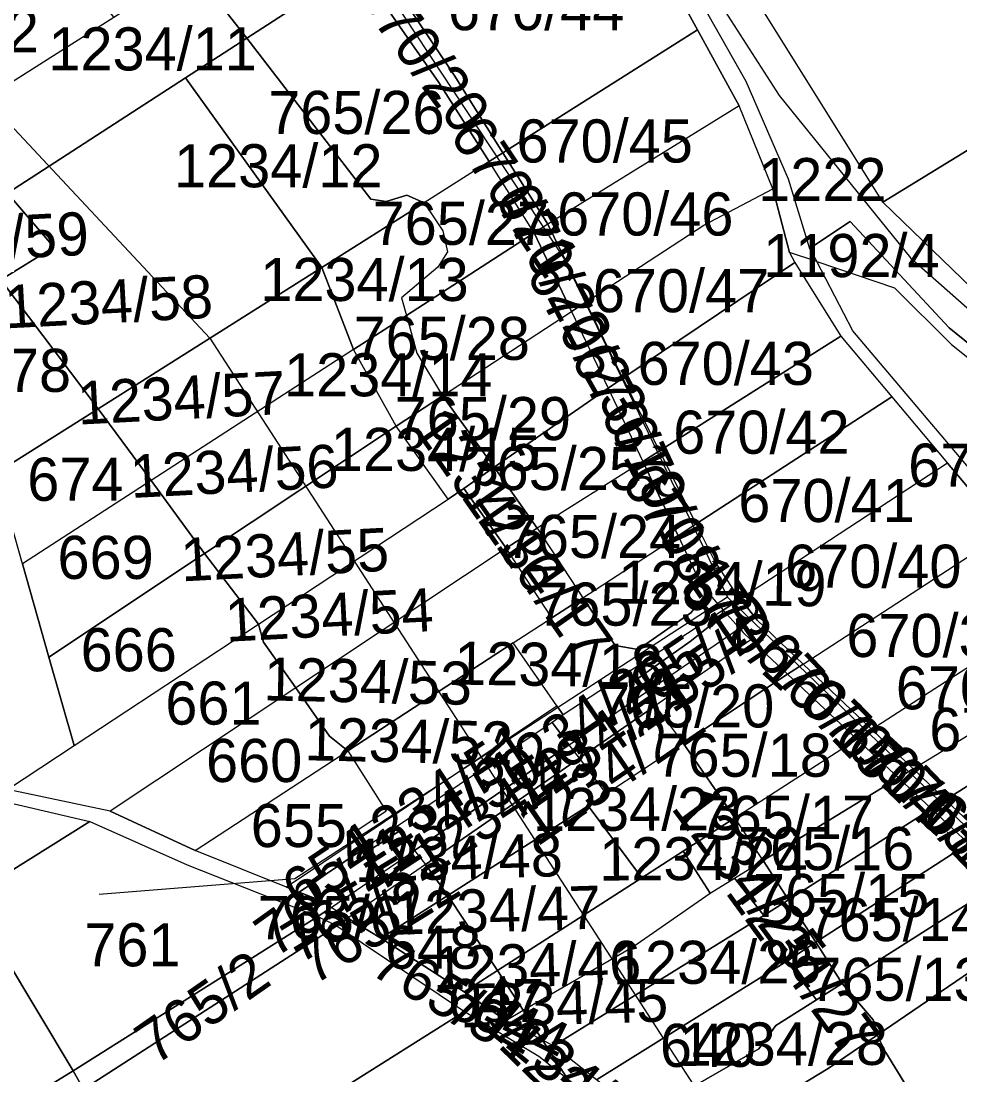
# Model space of a CAD drawing. Extents: x -623250 to -619626, y -1079612 to -1075424.
# Drawn here: x -620465.7 to -620248, y -1076980.5 to -1076735.9 of the extents above; entities that cross this region are included whole.
import ezdxf

# ---------------------------------------------------------------- set-up
doc = ezdxf.new("R2010")
doc.units = 0
for name, color, linetype in [('Dálnice a přivaděč', 7, 'Continuous'), ('Hranice šetřená (k_ú_Džbánov - vnitřní obvod)', 7, 'Continuous'), ('Parcela nároku', 7, 'Continuous'), ('Parcelní číslo', 7, 'Continuous'), ('Vodní toky', 7, 'Continuous'), ('Železnice', 7, 'Continuous')]:
    doc.layers.add(name, color=color, linetype=linetype)

msp = doc.modelspace()

# ---------------------------------------------------------------- linework, layer by layer
at = {"layer": 'Dálnice a přivaděč'}
msp.add_lwpolyline([(-621211.3, -1075762.42), (-621042.48, -1076053.84), (-620715.11, -1076495.7), (-620421.91, -1076809.46), (-620180.94, -1077181.74)], dxfattribs=at)
at = {"layer": 'Hranice šetřená (k_ú_Džbánov - vnitřní obvod)'}
msp.add_lwpolyline([(-620126.72, -1076885.06), (-620162.51, -1076857.82), (-620179.17, -1076847.51), (-620174.58, -1076840.72), (-620176.18, -1076839.56), (-620177.1, -1076838.89), (-620183.39, -1076844.49), (-620204.25, -1076831.43), (-620231.38, -1076811.27), (-620265.87, -1076777.93), (-620243.92, -1076764.46), (-620216.21, -1076739.68), (-620186.23, -1076759.67), (-620174.43, -1076767.54), (-620162.81, -1076777.54), (-620139.82, -1076796.98), (-620090.81, -1076832)], dxfattribs=at)
at = {"layer": 'Parcela nároku'}
for points in [[(-620332.84, -1076687.58), (-620297.6, -1076749.85), (-620287.81, -1076772.52), (-620282.82, -1076788.66), (-620281.18, -1076791.72), (-620287.52, -1076789.59), (-620291.37, -1076774.82), (-620299.16, -1076755.58), (-620308.84, -1076737.97), (-620335.53, -1076689.43), (-620346.4, -1076672.83), (-620353.63, -1076668.5), (-620365.93, -1076647.61), (-620394.95, -1076608.62), (-620416.28, -1076577.34), (-620410.73, -1076575.03), (-620390.86, -1076606.68), (-620346.26, -1076665.81)], [(-620339.92, -1076659.27), (-620312.36, -1076646.89), (-620300.95, -1076664.9), (-620270.28, -1076698.89), (-620243.95, -1076721.47), (-620216.21, -1076739.68), (-620243.92, -1076764.46), (-620265.87, -1076777.93)], [(-620335.53, -1076689.43), (-620308.84, -1076737.97), (-620353.94, -1076766.49), (-620365.29, -1076748.47), (-620383.83, -1076720.74)], [(-620399.23, -1076706.41), (-620387.57, -1076723.17), (-620413.32, -1076739.86), (-620426.15, -1076723.52)], [(-620444.22, -1076735), (-620463.25, -1076710), (-620499.51, -1076732.52), (-620489.18, -1076763.57)], [(-620387.57, -1076723.17), (-620383.83, -1076720.74), (-620365.29, -1076748.47), (-620353.94, -1076766.49), (-620357.17, -1076768.53), (-620368.81, -1076750.14)], [(-620426.15, -1076723.52), (-620413.32, -1076739.86), (-620427.55, -1076749.09), (-620468.83, -1076775.85), (-620480.1, -1076783.16), (-620487.6, -1076773.24), (-620489.18, -1076763.57), (-620444.22, -1076735)], [(-620387.57, -1076723.17), (-620368.81, -1076750.14), (-620357.17, -1076768.53), (-620372.25, -1076778.06), (-620376.26, -1076776.31), (-620381.03, -1076777.8), (-620384.57, -1076777.27), (-620413.32, -1076739.86)], [(-620353.94, -1076766.49), (-620308.84, -1076737.97), (-620299.16, -1076755.58), (-620343.53, -1076783.03)], [(-620381.03, -1076777.8), (-620376.26, -1076776.31), (-620372.25, -1076778.06), (-620395.97, -1076793.06), (-620427.55, -1076749.09), (-620413.32, -1076739.86), (-620384.57, -1076777.27)], [(-620265.87, -1076777.93), (-620243.92, -1076764.46), (-620216.21, -1076739.68), (-620186.23, -1076759.67), (-620231.38, -1076811.27)], [(-620468.83, -1076775.85), (-620427.55, -1076749.09), (-620395.97, -1076793.06), (-620447.85, -1076825.87), (-620470.39, -1076795.99), (-620458.1, -1076788.35)], [(-620299.16, -1076755.58), (-620343.53, -1076783.03), (-620334.72, -1076801.14), (-620307.35, -1076783.26), (-620291.37, -1076774.82)], [(-620459.26, -1076883.5), (-620465.39, -1076861.89), (-620471.39, -1076840.75), (-620480.64, -1076802.35), (-620485.41, -1076786.6), (-620487.6, -1076773.24), (-620493.96, -1076764.83), (-620506.08, -1076768.01), (-620486.96, -1076847.48), (-620468.89, -1076914.21), (-620453.43, -1076904.03)], [(-620357.17, -1076768.53), (-620353.94, -1076766.49), (-620343.53, -1076783.03), (-620346.74, -1076785.02)], [(-620366.84, -1076789.47), (-620369.07, -1076793.03), (-620377.51, -1076800.14), (-620376.35, -1076804.21), (-620346.74, -1076785.02), (-620357.17, -1076768.53), (-620372.25, -1076778.06), (-620367.88, -1076784.58)], [(-620291.37, -1076774.82), (-620287.52, -1076789.59), (-620286.26, -1076791.95), (-620326.14, -1076818.76), (-620334.72, -1076801.14), (-620307.35, -1076783.26)], [(-620480.1, -1076783.16), (-620468.83, -1076775.85), (-620458.1, -1076788.35), (-620470.39, -1076795.99)], [(-620372.25, -1076778.06), (-620367.88, -1076784.58), (-620366.84, -1076789.47), (-620369.07, -1076793.03), (-620377.51, -1076800.14), (-620376.35, -1076804.21), (-620388.61, -1076812.15), (-620395.97, -1076793.06)], [(-620334.72, -1076801.14), (-620343.53, -1076783.03), (-620346.74, -1076785.02), (-620338.04, -1076803.31)], [(-620273.43, -1076782.45), (-620282.82, -1076788.66), (-620281.18, -1076791.72), (-620263.12, -1076797.79), (-620249.92, -1076810.99), (-620224.49, -1076831.34), (-620208.19, -1076841.81), (-620193.73, -1076860.85), (-620192.19, -1076859.04), (-620193.2, -1076858.34), (-620188.02, -1076851.09), (-620222.96, -1076829.38), (-620250.49, -1076807.09)], [(-620346.74, -1076785.02), (-620376.35, -1076804.21), (-620373.94, -1076812.96), (-620367.95, -1076822.85), (-620338.04, -1076803.31)], [(-620326.14, -1076818.76), (-620286.26, -1076791.95), (-620275.61, -1076809.03), (-620317.64, -1076835.66)], [(-620208.19, -1076841.81), (-620193.73, -1076860.85), (-620210.08, -1076879.13), (-620234.82, -1076852.68), (-620272.81, -1076807.82), (-620281.18, -1076791.72), (-620263.12, -1076797.79), (-620249.92, -1076810.99), (-620224.49, -1076831.34)], [(-620395.97, -1076793.06), (-620388.61, -1076812.15), (-620435.51, -1076842.53), (-620447.85, -1076825.87)], [(-620478.32, -1076800.91), (-620470.39, -1076795.99), (-620447.85, -1076825.87), (-620469.2, -1076839.37)], [(-620334.72, -1076801.14), (-620338.04, -1076803.31), (-620329.58, -1076821.11), (-620326.14, -1076818.76)], [(-620373.94, -1076812.96), (-620367.95, -1076822.85), (-620378.72, -1076829.89), (-620388.61, -1076812.15), (-620376.35, -1076804.21)], [(-620338.04, -1076803.31), (-620329.58, -1076821.11), (-620355.99, -1076839.45), (-620367.95, -1076822.85)], [(-620275.61, -1076809.03), (-620263.77, -1076823.1), (-620309.12, -1076852.61), (-620317.64, -1076835.66)], [(-620388.61, -1076812.15), (-620435.51, -1076842.53), (-620423.14, -1076859.46), (-620378.72, -1076829.89)], [(-620317.64, -1076835.66), (-620326.14, -1076818.76), (-620329.58, -1076821.11), (-620321.52, -1076838.12)], [(-620329.58, -1076821.11), (-620321.52, -1076838.12), (-620345.98, -1076853.62), (-620355.99, -1076839.45)], [(-620367.95, -1076822.85), (-620355.99, -1076839.45), (-620363.06, -1076844.36), (-620366.63, -1076846.84), (-620378.72, -1076829.89)], [(-620263.77, -1076823.1), (-620250.84, -1076838.48), (-620298.85, -1076869.96), (-620300.65, -1076867.61), (-620303.9, -1076862.62), (-620304.71, -1076861.37), (-620309.12, -1076852.61)], [(-620471.39, -1076840.75), (-620469.2, -1076839.37), (-620447.85, -1076825.87), (-620435.51, -1076842.53), (-620465.39, -1076861.89)], [(-620378.72, -1076829.89), (-620423.14, -1076859.46), (-620410.62, -1076875.82), (-620366.63, -1076846.84)], [(-620309.12, -1076852.61), (-620317.64, -1076835.66), (-620321.52, -1076838.12), (-620313.35, -1076855.36)], [(-620321.52, -1076838.12), (-620345.98, -1076853.62), (-620335.4, -1076869.71), (-620313.35, -1076855.36)], [(-620250.84, -1076838.48), (-620298.85, -1076869.96), (-620295.03, -1076874.95), (-620284.35, -1076885.13), (-620237.34, -1076854.52)], [(-620363.06, -1076844.36), (-620355.99, -1076839.45), (-620345.98, -1076853.62), (-620353.22, -1076858.21)], [(-620423.14, -1076859.46), (-620435.51, -1076842.53), (-620465.39, -1076861.89), (-620459.26, -1076883.5)], [(-620410.62, -1076875.82), (-620366.63, -1076846.84), (-620363.06, -1076844.36), (-620353.22, -1076858.21), (-620402.02, -1076890.65), (-620409.48, -1076880.02)], [(-620345.98, -1076853.62), (-620335.4, -1076869.71), (-620342.58, -1076874.38), (-620353.22, -1076858.21)], [(-620304.71, -1076861.37), (-620309.12, -1076852.61), (-620313.35, -1076855.36), (-620309.3, -1076863.92), (-620308.57, -1076865.05), (-620303.9, -1076862.62)], [(-620335.4, -1076869.71), (-620313.35, -1076855.36), (-620309.3, -1076863.92), (-620308.57, -1076865.05), (-620306.43, -1076868.35), (-620310.37, -1076873.21), (-620322.6, -1076881.76), (-620327.9, -1076880.82)], [(-620237.34, -1076854.52), (-620222.38, -1076870.61), (-620268.42, -1076900.3), (-620284.35, -1076885.13)], [(-620353.22, -1076858.21), (-620402.02, -1076890.65), (-620394.15, -1076901.86), (-620389.89, -1076905.25), (-620351.55, -1076880.22), (-620342.58, -1076874.38)], [(-620410.62, -1076875.82), (-620423.14, -1076859.46), (-620459.26, -1076883.5), (-620453.43, -1076904.03)], [(-620300.65, -1076867.61), (-620303.9, -1076862.62), (-620308.57, -1076865.05), (-620306.43, -1076868.35), (-620306.02, -1076868.99), (-620302.84, -1076872.58), (-620298.85, -1076869.96)], [(-620322.6, -1076881.76), (-620310.37, -1076873.21), (-620306.43, -1076868.35), (-620306.02, -1076868.99), (-620302.84, -1076872.58), (-620339.97, -1076896.92), (-620341.42, -1076894.83), (-620351.55, -1076880.22), (-620342.58, -1076874.38), (-620335.4, -1076869.71), (-620327.9, -1076880.82)], [(-620298.85, -1076869.96), (-620302.84, -1076872.58), (-620299.11, -1076876.79), (-620298.22, -1076877.8), (-620296.45, -1076879.46), (-620287.92, -1076887.45), (-620284.35, -1076885.13), (-620295.03, -1076874.95)], [(-620222.38, -1076870.61), (-620268.42, -1076900.3), (-620258.84, -1076909.43), (-620212.62, -1076881.11)], [(-620339.97, -1076896.92), (-620342.56, -1076898.66), (-620338.62, -1076903.83), (-620320.65, -1076891.53), (-620322.64, -1076888.44), (-620310.56, -1076879.88), (-620303.31, -1076874.18), (-620302.84, -1076872.58)], [(-620302.84, -1076872.58), (-620303.31, -1076874.18), (-620310.56, -1076879.88), (-620322.64, -1076888.44), (-620320.65, -1076891.53), (-620299.11, -1076876.79)], [(-620468.89, -1076914.21), (-620453.43, -1076904.03), (-620410.62, -1076875.82), (-620409.48, -1076880.02), (-620402.02, -1076890.65), (-620445.03, -1076919.25)], [(-620299.11, -1076876.79), (-620298.22, -1076877.8), (-620296.45, -1076879.46), (-620318.62, -1076894.79), (-620320.65, -1076891.53)], [(-620341.42, -1076894.83), (-620351.55, -1076880.22), (-620389.89, -1076905.25), (-620381.05, -1076919.25), (-620388.08, -1076923.95), (-620387.1, -1076925.46)], [(-620296.45, -1076879.46), (-620318.62, -1076894.79), (-620312.15, -1076903.5), (-620287.92, -1076887.45)], [(-620258.84, -1076909.43), (-620212.62, -1076881.11), (-620205.93, -1076888.11), (-620251.31, -1076916.61)], [(-620284.35, -1076885.13), (-620287.92, -1076887.45), (-620271.84, -1076902.51), (-620268.42, -1076900.3)], [(-620287.92, -1076887.45), (-620312.15, -1076903.5), (-620300.15, -1076920.76), (-620271.84, -1076902.51)], [(-620205.93, -1076888.11), (-620198.43, -1076895.95), (-620242.81, -1076924.7), (-620251.31, -1076916.61)], [(-620389.89, -1076905.25), (-620394.15, -1076901.86), (-620402.02, -1076890.65), (-620445.03, -1076919.25), (-620425.32, -1076928.38)], [(-620320.65, -1076891.53), (-620318.62, -1076894.79), (-620336.22, -1076906.97), (-620338.62, -1076903.83)], [(-620387.1, -1076925.46), (-620341.42, -1076894.83), (-620339.97, -1076896.92), (-620342.56, -1076898.66), (-620385.69, -1076927.61)], [(-620318.62, -1076894.79), (-620312.15, -1076903.5), (-620329.91, -1076915.26), (-620336.22, -1076906.97)], [(-620512.67, -1076904.97), (-620482.96, -1076913.88), (-620449.74, -1076921.67), (-620477.8, -1076939.19), (-620617.09, -1077026.85), (-620632.74, -1076956.48), (-620522.79, -1076900.14)], [(-620338.62, -1076903.83), (-620342.56, -1076898.66), (-620385.69, -1076927.61), (-620385.16, -1076928.42), (-620377.87, -1076923.81), (-620374.46, -1076928.35)], [(-620268.42, -1076900.3), (-620271.84, -1076902.51), (-620262.23, -1076911.51), (-620258.84, -1076909.43)], [(-620271.84, -1076902.51), (-620262.23, -1076911.51), (-620293.6, -1076930.73), (-620300.15, -1076920.76)], [(-620425.32, -1076928.38), (-620389.89, -1076905.25), (-620381.05, -1076919.25), (-620388.08, -1076923.95), (-620387.1, -1076925.46), (-620404.16, -1076936.9)], [(-620336.22, -1076906.97), (-620338.62, -1076903.83), (-620374.46, -1076928.35), (-620371.91, -1076931.66)], [(-620312.15, -1076903.5), (-620329.91, -1076915.26), (-620334.16, -1076917.99), (-620321.77, -1076934.7), (-620312.17, -1076928.51), (-620300.15, -1076920.76)], [(-620336.22, -1076906.97), (-620371.91, -1076931.66), (-620366.73, -1076938.8), (-620334.16, -1076917.99), (-620329.91, -1076915.26)], [(-620251.31, -1076916.61), (-620258.84, -1076909.43), (-620262.23, -1076911.51), (-620254.59, -1076918.67)], [(-620262.23, -1076911.51), (-620254.59, -1076918.67), (-620287.71, -1076939.79), (-620293.6, -1076930.73)], [(-620242.81, -1076924.7), (-620251.31, -1076916.61), (-620254.59, -1076918.67), (-620245.98, -1076926.75)], [(-620334.16, -1076917.99), (-620366.73, -1076938.8), (-620355.24, -1076956.21), (-620321.77, -1076934.7)], [(-620287.71, -1076939.79), (-620254.59, -1076918.67), (-620245.98, -1076926.75), (-620281.35, -1076949.67)], [(-620427.21, -1076931.7), (-620396.89, -1076943.7), (-620453.59, -1076979.51), (-620477.8, -1076939.19), (-620449.74, -1076921.67)], [(-620300.15, -1076920.76), (-620312.17, -1076928.51), (-620305.87, -1076938.25), (-620300.24, -1076934.8), (-620293.6, -1076930.73)], [(-620385.69, -1076927.61), (-620401.23, -1076938.04), (-620396.26, -1076939.97), (-620393.79, -1076941.58), (-620374.46, -1076928.35), (-620377.87, -1076923.81), (-620385.16, -1076928.42)], [(-620385.69, -1076927.61), (-620387.1, -1076925.46), (-620404.16, -1076936.9), (-620401.23, -1076938.04)], [(-620281.35, -1076949.67), (-620245.98, -1076926.75), (-620237.17, -1076935.05), (-620275.25, -1076959.21)], [(-620393.79, -1076941.58), (-620374.46, -1076928.35), (-620371.91, -1076931.66), (-620389.9, -1076944.1)], [(-620312.17, -1076928.51), (-620321.77, -1076934.7), (-620355.24, -1076956.21), (-620349.23, -1076965.44), (-620323.86, -1076950.7), (-620305.87, -1076938.25)], [(-620371.91, -1076931.66), (-620389.9, -1076944.1), (-620382.24, -1076948.71), (-620366.73, -1076938.8)], [(-620300.24, -1076934.8), (-620293.6, -1076930.73), (-620287.71, -1076939.79), (-620293.41, -1076943.42)], [(-620305.87, -1076938.25), (-620300.24, -1076934.8), (-620293.41, -1076943.42), (-620342.24, -1076973.73), (-620344.75, -1076972.39), (-620349.23, -1076965.44), (-620323.86, -1076950.7)], [(-620237.17, -1076935.05), (-620227.5, -1076944.17), (-620267.16, -1076971.23), (-620268.09, -1076967.66), (-620275.25, -1076959.21)], [(-620617.09, -1077026.85), (-620477.8, -1076939.19), (-620453.59, -1076979.51), (-620607.45, -1077074.44)], [(-620366.73, -1076938.8), (-620382.24, -1076948.71), (-620362.93, -1076961.15), (-620355.24, -1076956.21)], [(-620389.9, -1076944.1), (-620393.79, -1076941.58), (-620396.89, -1076943.7), (-620392.48, -1076945.89)], [(-620342.24, -1076973.73), (-620293.41, -1076943.42), (-620287.71, -1076939.79), (-620281.35, -1076949.67), (-620288.1, -1076954.04), (-620332.29, -1076981.58)], [(-620396.89, -1076943.7), (-620392.48, -1076945.89), (-620451.23, -1076983.77), (-620453.59, -1076979.51)], [(-620382.24, -1076948.71), (-620389.9, -1076944.1), (-620392.48, -1076945.89), (-620362.83, -1076965.71), (-620345.66, -1076976.11), (-620338.99, -1076981.39), (-620344.75, -1076972.39), (-620353.32, -1076967.81), (-620362.93, -1076961.15)], [(-620192.55, -1076977.12), (-620191.78, -1076977.86), (-620243.08, -1077011.3), (-620265.18, -1076975.21), (-620267.16, -1076971.23), (-620227.5, -1076944.17)], [(-620607.45, -1077074.44), (-620453.59, -1076979.51), (-620451.23, -1076983.77), (-620392.48, -1076945.89), (-620362.83, -1076965.71), (-620481.3, -1077040.34), (-620599.35, -1077114.69), (-620600.78, -1077101.61)], [(-620288.1, -1076954.04), (-620281.35, -1076949.67), (-620275.25, -1076959.21), (-620281.24, -1076963.01)], [(-620332.29, -1076981.58), (-620288.1, -1076954.04), (-620281.24, -1076963.01), (-620290.67, -1076968.99), (-620294.62, -1076974.41), (-620321.62, -1076989.94), (-620329.63, -1076983.66)], [(-620355.24, -1076956.21), (-620362.93, -1076961.15), (-620353.32, -1076967.81), (-620349.23, -1076965.44)], [(-620281.24, -1076963.01), (-620275.25, -1076959.21), (-620268.09, -1076967.66), (-620267.16, -1076971.23), (-620278.53, -1076978.98), (-620305.51, -1076995.32), (-620309.3, -1076997.88), (-620321.62, -1076989.94), (-620294.62, -1076974.41), (-620290.67, -1076968.99)], [(-620345.66, -1076976.11), (-620338.99, -1076981.39), (-620334.37, -1076989.87), (-620463.09, -1077069.54), (-620595.04, -1077151.27), (-620599.35, -1077114.69), (-620481.3, -1077040.34), (-620362.83, -1076965.71)], [(-620353.32, -1076967.81), (-620349.23, -1076965.44), (-620344.75, -1076972.39)], [(-620267.16, -1076971.23), (-620265.18, -1076975.21), (-620243.08, -1077011.3), (-620243.56, -1077011.61), (-620264.75, -1077027.38), (-620294.86, -1077002.37), (-620305.51, -1076995.32), (-620278.53, -1076978.98)], [(-620332.29, -1076981.58), (-620342.24, -1076973.73), (-620344.75, -1076972.39), (-620338.99, -1076981.39), (-620330.95, -1076987.75), (-620323.84, -1076992.37), (-620324.09, -1076990.81), (-620326.28, -1076988.68), (-620329.63, -1076983.66)]]:
    msp.add_lwpolyline(points, close=True, dxfattribs=at)
for points in [[(-620126.72, -1076885.06), (-620162.51, -1076857.82), (-620179.17, -1076847.51), (-620174.58, -1076840.72), (-620176.18, -1076839.56), (-620177.1, -1076838.89), (-620183.39, -1076844.49), (-620204.25, -1076831.43), (-620231.38, -1076811.27), (-620265.87, -1076777.93), (-620339.92, -1076659.27)], [(-620332.84, -1076687.58), (-620297.6, -1076749.85), (-620287.81, -1076772.52), (-620282.82, -1076788.66), (-620273.43, -1076782.45), (-620250.49, -1076807.09), (-620222.96, -1076829.38), (-620188.02, -1076851.09), (-620193.2, -1076858.34), (-620192.19, -1076859.04), (-620190.64, -1076860.12), (-620184.57, -1076853.48), (-620158.11, -1076871.1), (-620132.13, -1076890.89), (-620079.82, -1076946.92)], [(-620119.98, -1076986.55), (-620149.91, -1076951.14), (-620165.48, -1076931.43), (-620186.12, -1076902.91), (-620210.08, -1076879.13), (-620234.82, -1076852.68), (-620272.81, -1076807.82), (-620281.18, -1076791.72), (-620287.52, -1076789.59), (-620286.26, -1076791.95), (-620275.61, -1076809.03), (-620263.77, -1076823.1), (-620250.84, -1076838.48), (-620237.34, -1076854.52), (-620222.38, -1076870.61), (-620212.62, -1076881.11), (-620205.93, -1076888.11), (-620198.43, -1076895.95), (-620188.91, -1076904.44), (-620182.36, -1076913.38), (-620153.45, -1076952.88), (-620139.36, -1076968.66), (-620122.17, -1076989.65)], [(-620482.96, -1076913.88), (-620449.74, -1076921.67), (-620427.21, -1076931.7), (-620396.89, -1076943.7), (-620393.79, -1076941.58), (-620396.26, -1076939.97), (-620401.23, -1076938.04), (-620404.16, -1076936.9), (-620425.32, -1076928.38), (-620445.03, -1076919.25), (-620468.89, -1076914.21)]]:
    msp.add_lwpolyline(points, dxfattribs=at)
at = {"layer": 'Vodní toky'}
for p, q in [((-620435.99, -1076645.17), (-620339.78, -1076791.1)), ((-620339.78, -1076791.1), (-620301.87, -1076869.58)), ((-620301.87, -1076869.58), (-620402.2, -1076934.98)), ((-620301.87, -1076869.58), (-620113.61, -1077051.07)), ((-620402.2, -1076934.98), (-620447.63, -1076938.58))]:
    msp.add_line(p, q, dxfattribs=at)
at = {"layer": 'Železnice'}
for p, q in [((-620320.44, -1076705.5), (-620289.9, -1076753.15)), ((-620289.9, -1076753.15), (-620259.43, -1076790.85)), ((-620259.43, -1076790.85), (-620236.14, -1076811.46))]:
    msp.add_line(p, q, dxfattribs=at)

# ---------------------------------------------------------------- texts
at = {"layer": 'Parcelní číslo'}
for s, rotation, p in [('670/20', 306.4596, (-620388.63, -1076729.92)), ('670/21', 303.7399, (-620366.57, -1076762.26)), ('670/22', 297.6293, (-620355.96, -1076776.77)), ('1234/59', 2.9794, (-620498.04, -1076792.63)), ('670/23', 299.7449, (-620348.79, -1076794.59)), ('1234/58', 2.9794, (-620469.28, -1076807.24)), ('670/19', 297.6, (-620338.38, -1076813.89)), ('1234/57', 2.9794, (-620452.41, -1076829.56)), ('1234/16', 305.0428, (-620375.1, -1076830.11)), ('670/18', 295.1627, (-620329.29, -1076830.17)), ('1234/56', 2.9794, (-620440.16, -1076846.59)), ('670/17', 304.2406, (-620326.82, -1076842.83)), ('1234/17', 305.0428, (-620363.89, -1076846.1)), ('1234/55', 2.9794, (-620428.44, -1076865.94)), ('1234/19', 359.1872, (-620327.32, -1076871.07)), ('670/16', 317.4002, (-620313.67, -1076869.16)), ('1234/54', 2.9794, (-620418.12, -1076879.95)), ('765/19', 34.1483, (-620324.49, -1076898.44)), ('765/4', 34.7785, (-620319.33, -1076900.29)), ('670/15', 313.5374, (-620296.13, -1076883.35)), ('1234/18', 359.1872, (-620365.3, -1076889.88)), ('1234/20', 34.4347, (-620352.79, -1076916.18)), ('1234/53', 358.7288, (-620409.54, -1076893.53)), ('1234/21', 34.4347, (-620348.33, -1076919.82)), ('670/14', 315.2212, (-620285.33, -1076894.43)), ('1234/22', 34.4347, (-620346.1, -1076927.65)), ('1234/52', 358.7288, (-620400.06, -1076907.43)), ('670/13', 317.6301, (-620277.68, -1076903)), ('1234/51', 33.1169, (-620386.6, -1076932.98)), ('1234/49', 33.1169, (-620371.67, -1076935.15)), ('1234/50', 33.1169, (-620384.51, -1076937.84)), ('670/12', 313.8387, (-620268.68, -1076909.48)), ('1234/23', 0.2865, (-620346.99, -1076923.89)), ('1234/25', 306.5856, (-620315.17, -1076918.52)), ('670/11', 315, (-620257.35, -1076920.83)), ('765/21', 35.5807, (-620406.8, -1076953.51)), ('654', 33.9764, (-620400.69, -1076943.08)), ('1234/48', 1.7189, (-620388.28, -1076935.75)), ('1234/24', 0.2865, (-620331.59, -1076935.36)), ('765/5', 31.3981, (-620401.17, -1076954.92)), ('765/22', 31.5699, (-620397.88, -1076959.78)), ('1234/27', 306.0951, (-620302.57, -1076938.07)), ('1234/47', 1.7189, (-620379.42, -1076947.94)), ('765/34', 329.0362, (-620385.22, -1076956.76)), ('1234/46', 1.7189, (-620370.06, -1076960.68)), ('1234/26', 0.2865, (-620328.41, -1076959.41)), ('765/2', 34.9095, (-620434.59, -1076978.39)), ('1234/45', 1.7189, (-620363.82, -1076969.48)), ('644', 333.7455, (-620362.01, -1076968.51)), ('1234/43', 320.3982, (-620359.52, -1076968.89)), ('1234/61', 315.7423, (-620355.39, -1076973.81)), ('1234/28', 0.2865, (-620312.97, -1076978.36))]:
    msp.add_text(s, height=10, rotation=rotation, dxfattribs=at).set_placement(p)
for s, p in [('670/44', (-620366.72, -1076738.04)), ('690/2', (-620495.03, -1076743.21)), ('1234/11', (-620459.37, -1076747.37)), ('765/26', (-620408.39, -1076762.11)), ('670/45', (-620350.81, -1076768.74)), ('1234/12', (-620430.23, -1076774.49)), ('1222', (-620294.75, -1076777.7)), ('670/46', (-620341.39, -1076785.68)), ('765/27', (-620384.17, -1076787.84)), ('1192/4', (-620293.59, -1076795.32)), ('1234/13', (-620410.23, -1076800.87)), ('670/47', (-620333.1, -1076803.48)), ('765/28', (-620388.6, -1076814.54)), ('670/43', (-620322.73, -1076820.34)), ('678', (-620476.42, -1076821.96)), ('1234/14', (-620404.71, -1076822.99)), ('765/29', (-620379.07, -1076833.15)), ('670/42', (-620314.46, -1076836.32)), ('1234/15', (-620393.85, -1076840.3)), ('765/25', (-620362.85, -1076844.73)), ('670/29', (-620259.97, -1076843.97)), ('674', (-620464.27, -1076847.23)), ('670/41', (-620299.36, -1076852.16)), ('765/24', (-620353.52, -1076860.49)), ('669', (-620457.26, -1076865.36)), ('670/40', (-620288.51, -1076867.42)), ('765/23', (-620346.22, -1076876.21)), ('670/39', (-620274.31, -1076883.48)), ('666', (-620451.89, -1076886.79)), ('670/38', (-620262.83, -1076895.63)), ('661', (-620432.25, -1076899.17)), ('765/20', (-620331.93, -1076899.83)), ('670/37', (-620255.07, -1076905.3)), ('660', (-620422.81, -1076912.49)), ('765/18', (-620318.58, -1076911.26)), ('765/17', (-620308.79, -1076925.68)), ('655', (-620412.44, -1076927.58)), ('765/16', (-620299.44, -1076932.94)), ('765/15', (-620295.97, -1076943.8)), ('765/6', (-620410.83, -1076948.96)), ('765/14', (-620283.56, -1076949.4)), ('761', (-620451.04, -1076955.25)), ('648', (-620381.32, -1076955.83)), ('765/13', (-620282.9, -1076963.27)), ('647', (-620366.69, -1076968.18)), ('640', (-620317.54, -1076978.59))]:
    msp.add_text(s, height=10, dxfattribs=at).set_placement(p)

doc.saveas('drawing.dxf')
